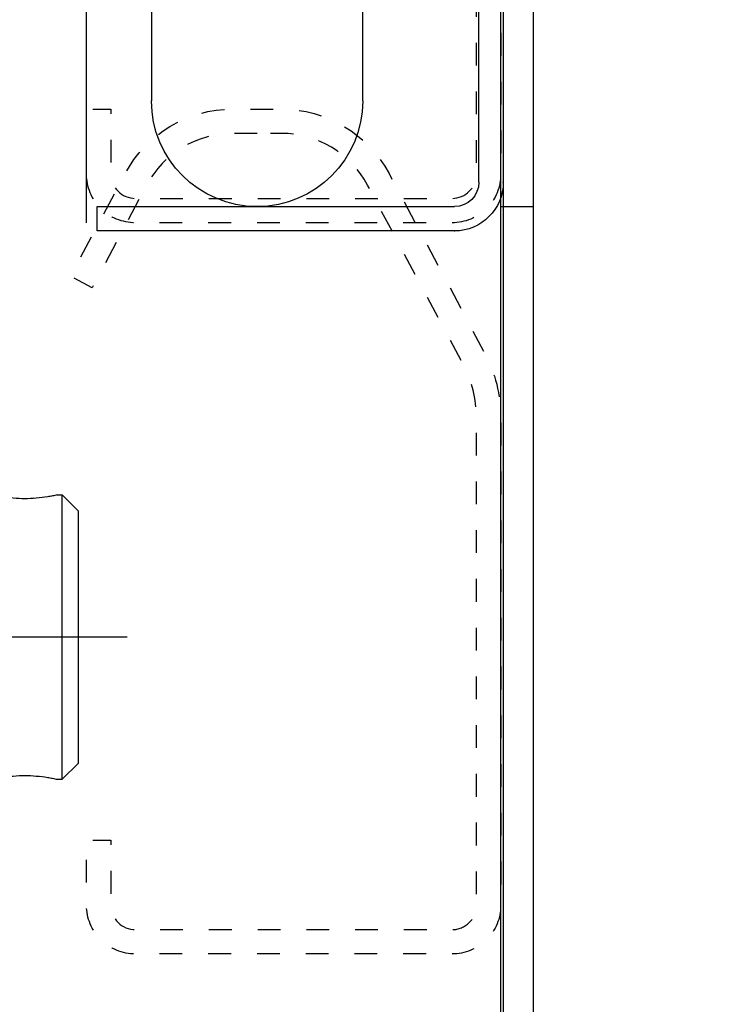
# Model space of a CAD drawing. Header units: millimetres. Extents: x 22865 to 60762, y -18816 to 15611.
# Tile 286 of 517: x 37744.46 to 37748.77, y 5357.65 to 5363.71. Entities that reach past the tile are written whole.
import ezdxf

# ---------------------------------------------------------------- set-up
doc = ezdxf.new("R2010")
doc.units = ezdxf.units.MM
doc.linetypes.add('CENTER_3', pattern=[22, 13, -3, 3, -3])
doc.linetypes.add('DASHED', pattern=[15, 7, -8])
for name, color, linetype in [('1', 7, 'Continuous'), ('bramy przemyslowe', 5, 'Continuous'), ('BRO0010102185_PBL3', 7, 'Continuous'), ('BRO0010102342_PBL4', 7, 'Continuous'), ('BRO0010102390_PBL0', 7, 'Continuous'), ('DIN_912-M8X20_PBL1', 7, 'Continuous'), ('WYMIARY', 6, 'Continuous')]:
    doc.layers.add(name, color=color, linetype=linetype)
doc.styles.add('1-100', font='simplex.shx', dxfattribs={"width": 0.8, "height": 15})
doc.dimstyles.new('1-100', dxfattribs={"dimscale": 0.5, "dimtxt": 100, "dimasz": 1, "dimexe": 0.18, "dimexo": 0.0625, "dimgap": 5, "dimtad": 1, "dimdec": 1, "dimzin": 0, "dimdsep": 46, "dimtxsty": '1-100', "dimblk1": 'K', "dimblk2": 'K', "dimsah": 1, "dimcen": 0.09, "dimse1": 1, "dimse2": 1, "dimadec": 0, "dimazin": 0, "dimtfac": 1, "dimtdec": 1, "dimtofl": 0, "dimtmove": 0, "dimatfit": 3, "dimldrblk": 'K', "dimfxl": 0, "dimtolj": 1, "dimtzin": 0, "dimarcsym": 0})

# ---------------------------------------------------------------- blocks, each defined once
blk = doc.blocks.new('K')
for p, q in [((0, -19.11411989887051), (0, 19.11411989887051)), ((-19.11411989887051, 0), (19.11411989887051, 0))]:
    blk.add_line(p, q)
blk.add_circle((0, 0), 2.016107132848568)
blk = doc.blocks.new('*D795')
at = {"layer": 'WYMIARY', "color": 0, "lineweight": -2}
blk.add_line((37389.71645047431, 5384.614779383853), (37738.71645047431, 5384.614779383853), dxfattribs=at)
at = {"layer": 'WYMIARY', "color": 0, "linetype": 'ByBlock', "lineweight": -2, "xscale": 0.5, "yscale": 0.5, "zscale": 0.5, "rotation": 180}
blk.add_blockref('K', (37389.21645047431, 5384.614779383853), dxfattribs=at)
at = {"layer": 'WYMIARY', "color": 0, "linetype": 'ByBlock', "lineweight": -2, "xscale": 0.5, "yscale": 0.5, "zscale": 0.5}
blk.add_blockref('K', (37739.21645047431, 5384.614779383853), dxfattribs=at)
at = {"layer": 'WYMIARY', "color": 0, "insert": (37535.6051721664, 5394.614779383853), "char_height": 15, "attachment_point": 5, "style": '1-100'}
blk.add_mtext('\\A1;350.0', dxfattribs=at)
blk = doc.blocks.new('AS001-Aufsetzstück', base_point=(8795.809777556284, 7791.250453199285))
at = {"layer": 'BRO0010102185_PBL3', "color": 2, "linetype": 'Continuous'}
for p, q in [((9043.19311511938, 6887.916285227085), (8984.19311511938, 6887.916285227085)), ((8986.409929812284, 6882.916285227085), (8986.409929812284, 6887.916285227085)), ((9043.19311511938, 6882.916285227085), (9043.19311511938, 6887.916285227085)), ((8975.19311511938, 6886.916285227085), (8980.19311511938, 6886.916285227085)), ((8975.19311511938, 6834.416285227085), (8975.19311511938, 6886.916285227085)), ((8980.19311511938, 6834.416285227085), (8980.19311511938, 6886.916285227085)), ((9043.19311511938, 6882.916285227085), (8984.19311511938, 6882.916285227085)), ((8975.19311511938, 6856.416285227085), (8980.19311511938, 6856.416285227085)), ((8980.19311511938, 6834.416285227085), (8975.19311511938, 6834.416285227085))]:
    blk.add_line(p, q, dxfattribs=at)
for radius, end in [(9, 117.2218212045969), (4, 180)]:
    blk.add_arc((8984.19311511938, 6878.916285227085), radius, 90, end, dxfattribs=at)
at = {"layer": 'BRO0010102342_PBL4', "color": 2, "linetype": 'Continuous'}
for p, q in [((8980.69311511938, 6863.916285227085), (8981.69311511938, 6863.916285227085)), ((8982.94311511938, 6863.916285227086), (8983.19311511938, 6863.916285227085)), ((8983.69311511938, 6863.416151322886), (8983.69311511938, 6852.184085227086)), ((8945.693115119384, 6857.666285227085), (8946.693115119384, 6858.666285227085)), ((8946.693115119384, 6841.166285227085), (8946.693115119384, 6858.666285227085)), ((8946.993115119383, 6858.666285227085), (8946.693115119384, 6858.666285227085)), ((8952.086892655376, 6858.666285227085), (8950.993115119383, 6858.666285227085)), ((8975.19311511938, 6858.666285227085), (8972.89264453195, 6858.666285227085)), ((8945.693115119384, 6842.166285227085), (8945.693115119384, 6857.666285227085)), ((8983.69311511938, 6842.948485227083), (8983.69311511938, 6838.916285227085)), ((8945.693115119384, 6842.166285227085), (8946.693115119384, 6841.166285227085)), ((8946.993115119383, 6841.166285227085), (8946.693115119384, 6841.166285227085)), ((8952.086892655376, 6841.166285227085), (8950.993115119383, 6841.166285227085)), ((8975.19311511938, 6841.166285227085), (8972.89264453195, 6841.166285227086)), ((8980.69311511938, 6838.416285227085), (8981.69311511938, 6838.416285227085)), ((8982.94311511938, 6838.416285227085), (8983.19311511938, 6838.416285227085))]:
    blk.add_line(p, q, dxfattribs=at)
at = {"layer": 'BRO0010102342_PBL4', "color": 2, "linetype": 'CENTER_3'}
blk.add_line((8942.693115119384, 6849.916285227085), (8986.69311511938, 6849.916285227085), dxfattribs=at)
at = {"layer": 'BRO0010102342_PBL4', "color": 2, "linetype": 'Continuous'}
for centre, start, end in [((8980.69311511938, 6863.416285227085), 90, 180), ((8983.19311511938, 6863.416285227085), 0, 90), ((8980.69311511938, 6838.916285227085), 180, 270), ((8983.19311511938, 6838.916285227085), 270, 0)]:
    blk.add_arc(centre, 0.5, start, end, dxfattribs=at)
for points in [[(8946.993115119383, 6858.666285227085), (8947.28499763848, 6858.604110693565), (8947.578917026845, 6858.551240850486), (8948.283621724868, 6858.46434177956), (8948.993080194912, 6858.434647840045), (8949.702555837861, 6858.464337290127), (8950.40727783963, 6858.551234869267), (8950.701215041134, 6858.604107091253), (8950.993115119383, 6858.666285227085)], [(8950.993115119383, 6841.166285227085), (8950.70121364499, 6841.228463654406), (8950.407275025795, 6841.281336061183), (8949.702550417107, 6841.368233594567), (8948.993072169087, 6841.397922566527), (8948.283615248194, 6841.368228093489), (8947.578912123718, 6841.281328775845), (8947.284995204, 6841.228459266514), (8946.993115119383, 6841.166285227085)]]:
    blk.add_spline(points, degree=3, dxfattribs=at)
at = {"layer": 'BRO0010102390_PBL0', "color": 2, "linetype": 'CENTER_3'}
blk.add_line((8975.19311511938, 6886.416285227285), (8975.19311511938, 6867.416285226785), dxfattribs=at)
at = {"layer": 'BRO0010102390_PBL0', "color": 2, "linetype": 'Continuous'}
for p, q in [((8964.586892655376, 6883.416285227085), (8974.893115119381, 6883.416285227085)), ((8974.893115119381, 6883.416285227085), (8974.893115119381, 6870.416285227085)), ((8974.89311512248, 6883.416285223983), (8975.193115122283, 6883.116285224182)), ((8974.89311512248, 6870.416285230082), (8975.193115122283, 6870.716285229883)), ((8972.807920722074, 6870.416285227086), (8974.893115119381, 6870.416285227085))]:
    blk.add_line(p, q, dxfattribs=at)
at = {"layer": 'DIN_912-M8X20_PBL1', "color": 2, "linetype": 'Continuous'}
for p, q in [((8953.193115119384, 6882.616285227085), (8953.993115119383, 6883.416285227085)), ((8953.993115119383, 6883.416285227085), (8953.993115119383, 6870.416285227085)), ((8953.993115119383, 6883.416285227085), (8964.586892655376, 6883.416285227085)), ((8953.193115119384, 6882.616285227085), (8953.193115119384, 6871.216285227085)), ((8981.19311511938, 6880.291285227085), (8980.438631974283, 6880.291285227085)), ((8980.56811511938, 6880.606211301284), (8980.56811511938, 6872.916285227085)), ((8981.19311511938, 6880.291285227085), (8980.671548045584, 6880.812852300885)), ((8981.19311511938, 6880.291285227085), (8981.19311511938, 6873.541285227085)), ((8981.19311511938, 6873.541285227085), (8980.19311511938, 6873.541285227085)), ((8981.19311511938, 6873.541285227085), (8980.56811511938, 6872.916285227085)), ((8980.19311511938, 6872.916285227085), (8980.56811511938, 6872.916285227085)), ((8953.193115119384, 6871.216285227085), (8953.993115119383, 6870.416285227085)), ((8953.993115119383, 6870.416285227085), (8954.472087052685, 6870.416285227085))]:
    blk.add_line(p, q, dxfattribs=at)
blk = doc.blocks.new('SP093-Laufschienenprofil', base_point=(5628.057551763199, 5651.550566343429))
at = {"color": 2, "linetype": 'Continuous'}
for p, q in [((6004.056415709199, 4757.693302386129), (6001.056415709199, 4757.693302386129)), ((6001.056415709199, 4756.193302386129), (6004.056415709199, 4756.193302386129)), ((5994.434308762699, 4753.714339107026), (5988.551361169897, 4742.650123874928)), ((6014.037240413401, 4747.397509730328), (6010.678522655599, 4753.714339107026)), ((5989.875782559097, 4741.945916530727), (5995.758730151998, 4753.010131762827)), ((6009.354101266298, 4753.010131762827), (6012.712819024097, 4746.693302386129)), ((6012.712819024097, 4746.693302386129), (6014.037240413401, 4747.397509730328)), ((5987.556415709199, 4738.659615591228), (5987.556415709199, 4708.693302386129)), ((5989.056415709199, 4708.693302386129), (5989.056415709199, 4738.659615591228)), ((6012.556415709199, 4707.193302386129), (5990.556415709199, 4707.193302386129)), ((6012.556415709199, 4705.693302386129), (6012.556415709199, 4707.193302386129)), ((5990.556415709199, 4705.693302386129), (6012.556415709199, 4705.693302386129))]:
    blk.add_line(p, q, dxfattribs=at)
for centre, radius, start, end in [((6001.056415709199, 4750.193302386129), 7.5, 90, 152.0000000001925), ((6004.056415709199, 4750.193302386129), 7.499999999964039, 28.0000000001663, 90), ((6001.056415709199, 4750.193302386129), 6, 90, 152.0000000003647), ((6004.056415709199, 4750.193302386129), 5.999999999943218, 28.00000000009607, 90), ((5996.056415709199, 4738.659615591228), 8.500000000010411, 151.9999999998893, 180), ((5996.056415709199, 4738.659615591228), 7.000000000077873, 152.0000000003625, 180), ((5990.556415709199, 4708.693302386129), 3, 180, 270), ((5990.556415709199, 4708.693302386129), 1.5, 180, 270)]:
    blk.add_arc(centre, radius, start, end, dxfattribs=at)
at = {"color": 2}
for p in [(5987.556415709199, 4708.693302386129), (5990.556415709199, 4705.693302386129)]:
    blk.add_point(p, dxfattribs=at)
blk = doc.blocks.new('Zarge-135', base_point=(5874.240130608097, 5619.23456912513))
at = {"color": 2, "linetype": 'Continuous'}
for p, q in [((5985.706415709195, 4752.19330238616), (5985.706415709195, 4645.69330238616)), ((5987.556415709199, 4752.19330238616), (5987.556415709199, 4646.19330238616))]:
    blk.add_line(p, q, dxfattribs=at)
blk = doc.blocks.new('Zargenquerschnitt_IND60', base_point=(5674.718100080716, 5506.595076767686))
for name, p in [('SP093-Laufschienenprofil', (6340.257551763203, 5748.150566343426)), ('Zarge-135', (6586.440130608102, 5715.834569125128))]:
    blk.add_blockref(name, p)
blk = doc.blocks.new('Laufrolle', base_point=(7543.918858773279, 4508.193302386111))
at = {"layer": '1', "color": 2, "linetype": 'Continuous'}
for p, q in [((5996.20641570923, 4713.693302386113), (5996.20641570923, 4730.693302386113)), ((6009.206415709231, 4722.201661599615), (6009.206415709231, 4713.693302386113))]:
    blk.add_line(p, q, dxfattribs=at)
for radius, start, end in [(6.500000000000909, 180, 270), (6.5, 270, 0)]:
    blk.add_arc((6002.706415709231, 4713.693302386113), radius, start, end, dxfattribs=at)
blk = doc.blocks.new('feste-Laufrolle', base_point=(7466.729115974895, 4427.190187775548))
at = {"layer": '1'}
blk.add_blockref('Laufrolle', (7543.918858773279, 4508.193302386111), dxfattribs=at)
blk = doc.blocks.new('Detail_Rampenausschnitt', base_point=(18997.39142404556, -19042.09075294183))
for name, p in [('Zargenquerschnitt_IND60', (13006.61711237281, -19530.65196550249)), ('AS001-Aufsetzstück', (13907.92209043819, -19318.61957191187))]:
    blk.add_blockref(name, p)
at = {"layer": '1'}
blk.add_blockref('feste-Laufrolle', (15510.82812826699, -20513.45685449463), dxfattribs=at)
blk = doc.blocks.new('brama przekroj poziomy')
blk.add_blockref('Detail_Rampenausschnitt', (6616.968320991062, 2137.871402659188))

msp = doc.modelspace()

# ---------------------------------------------------------------- linework, layer by layer
at = {"layer": 'bramy przemyslowe', "color": 5, "linetype": 'DASHED'}
for p, q in [((37744.86645047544, 5362.45771943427), (37744.86645047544, 5824.057719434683)), ((37747.41645047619, 5362.45771943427), (37747.41645047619, 5824.057719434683))]:
    msp.add_line(p, q, dxfattribs=at)
at = {"layer": 'bramy przemyslowe', "color": 5, "linetype": 'DASHED', "ltscale": 0.02, "flags": 128}
for points in [[(37745.91645047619, 5367.507719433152), (37745.76645047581, 5367.507719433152, 0.2773245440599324), (37745.23668191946, 5367.18940237), (37744.90081014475, 5366.557719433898), (37744.76836800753, 5366.628140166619), (37745.10423978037, 5367.259823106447, -0.2773245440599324), (37745.76645047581, 5367.657719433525), (37746.0664504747, 5367.657719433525, -0.2769839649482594), (37746.72821518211, 5367.260660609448), (37747.31645047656, 5366.157719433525, -0.1231056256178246), (37747.41645047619, 5365.757719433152), (37747.41645047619, 5362.757719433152, -0.414213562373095), (37747.11645047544, 5362.45771943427), (37745.16647347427, 5362.45771943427, -0.414213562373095), (37744.86647347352, 5362.757719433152), (37744.86647347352, 5363.157719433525), (37745.01647347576, 5363.157719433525), (37745.01647347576, 5362.757719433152, 0.414213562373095), (37745.16647347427, 5362.60771943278), (37747.11645047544, 5362.60771943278, 0.414213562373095), (37747.26645047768, 5362.757719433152), (37747.26645047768, 5365.757719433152, 0.1231056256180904), (37747.18409753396, 5366.08713119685), (37746.59586223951, 5367.190072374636, 0.2769839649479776), (37746.0664504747, 5367.507719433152)], [(37745.91645047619, 5363.007719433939), (37745.76645047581, 5363.007719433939, 0.2773245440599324), (37745.23668191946, 5362.689402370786), (37744.90081014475, 5362.057719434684), (37744.76836800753, 5362.128140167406), (37745.10423978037, 5362.759823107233, -0.2773245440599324), (37745.76645047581, 5363.157719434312), (37746.0664504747, 5363.157719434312, -0.2769839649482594), (37746.72821518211, 5362.760660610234), (37747.31645047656, 5361.657719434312, -0.1231056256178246), (37747.41645047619, 5361.257719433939), (37747.41645047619, 5358.257719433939, -0.414213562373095), (37747.11645047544, 5357.957719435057), (37745.16647347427, 5357.957719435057, -0.414213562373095), (37744.86647347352, 5358.257719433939), (37744.86647347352, 5358.657719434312), (37745.01647347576, 5358.657719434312), (37745.01647347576, 5358.257719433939, 0.414213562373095), (37745.16647347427, 5358.107719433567), (37747.11645047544, 5358.107719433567, 0.414213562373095), (37747.26645047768, 5358.257719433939), (37747.26645047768, 5361.257719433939, 0.1231056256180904), (37747.18409753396, 5361.587131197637), (37746.59586223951, 5362.690072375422, 0.2769839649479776), (37746.0664504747, 5363.007719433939)]]:
    msp.add_lwpolyline(points, format="xyb", close=True, dxfattribs=at)
at = {"layer": 'bramy przemyslowe', "color": 5, "flags": 128}
for points in [[(37747.61645047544, 5356.407719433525, -0.414213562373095), (37747.26645047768, 5356.057719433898), (37739.5664504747, 5356.057719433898, -0.414213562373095), (37739.21645047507, 5356.407719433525), (37739.21645047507, 5358.057719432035), (37739.41645047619, 5358.057719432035), (37739.41645047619, 5356.407719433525, 0.414213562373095), (37739.5664504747, 5356.257719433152), (37747.26645047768, 5356.257719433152, 0.414213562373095), (37747.41645047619, 5356.407719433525), (37747.41645047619, 5367.057719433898), (37747.61645047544, 5367.057719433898)], [(37747.61645047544, 5351.907719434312, -0.414213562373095), (37747.26645047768, 5351.557719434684), (37739.5664504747, 5351.557719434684, -0.414213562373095), (37739.21645047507, 5351.907719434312), (37739.21645047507, 5353.557719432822), (37739.41645047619, 5353.557719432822), (37739.41645047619, 5351.907719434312, 0.414213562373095), (37739.5664504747, 5351.757719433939), (37747.26645047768, 5351.757719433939, 0.414213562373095), (37747.41645047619, 5351.907719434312), (37747.41645047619, 5362.557719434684), (37747.61645047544, 5362.557719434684)]]:
    msp.add_lwpolyline(points, format="xyb", close=True, dxfattribs=at)

# ---------------------------------------------------------------- block references
at = {"xscale": -0.1, "yscale": 0.1, "zscale": 0.1}
msp.add_blockref('brama przekroj poziomy', (37912.55468296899, 5267.906877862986), dxfattribs=at)

# ---------------------------------------------------------------- dimensions: what is measured, and where the dimension line sits
at = {"layer": 'WYMIARY'}
dim = msp.add_linear_dim(base=(37739.21645047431, 5384.614779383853), p1=(37389.21645047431, 5344.659447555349), p2=(37739.21645047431, 5344.659447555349), dimstyle='1-100', override={"dimtxsty": '1-100', "dimldrblk": 'K'}, dxfattribs=at)
dim.commit()
dim.dimension.update_dxf_attribs({"geometry": '*D795', "text_midpoint": (37535.6051721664, 5384.614779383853), "dimtype": 160})

doc.saveas('drawing.dxf')
